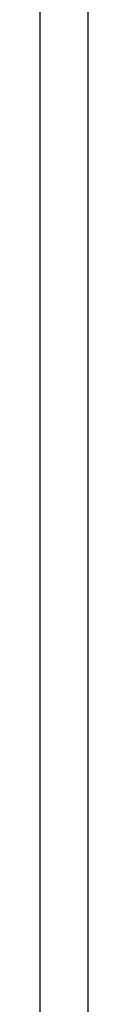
# Model space of a CAD drawing. Header units: metres. Extents: x 15.7 to 54.8, y -39.7 to 1.1.
# Tile 258 of 500: x 16.3164 to 16.3304, y -16.6117 to -16.327. Entities that reach past the tile are written whole.
import ezdxf

# ---------------------------------------------------------------- set-up
doc = ezdxf.new("R2010")
doc.units = ezdxf.units.M
doc.header["$MEASUREMENT"] = 0
doc.layers.add('2D', color=252, linetype='Continuous')

# ---------------------------------------------------------------- blocks, each defined once
blk = doc.blocks.new('2D_QYOS_100_PUERTA_1')
for p, q in [((-3.023016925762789e-05, -0.08300243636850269), (-3.023016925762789e-05, -0.9670024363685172)), ((0.01396976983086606, -0.9670024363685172), (0.01396976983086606, -0.08300243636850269))]:
    blk.add_line(p, q)

msp = doc.modelspace()

# ---------------------------------------------------------------- block references
at = {"layer": '2D'}
msp.add_blockref('2D_QYOS_100_PUERTA_1', (16.31644467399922, -15.78423241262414), dxfattribs=at)

doc.saveas('drawing.dxf')
